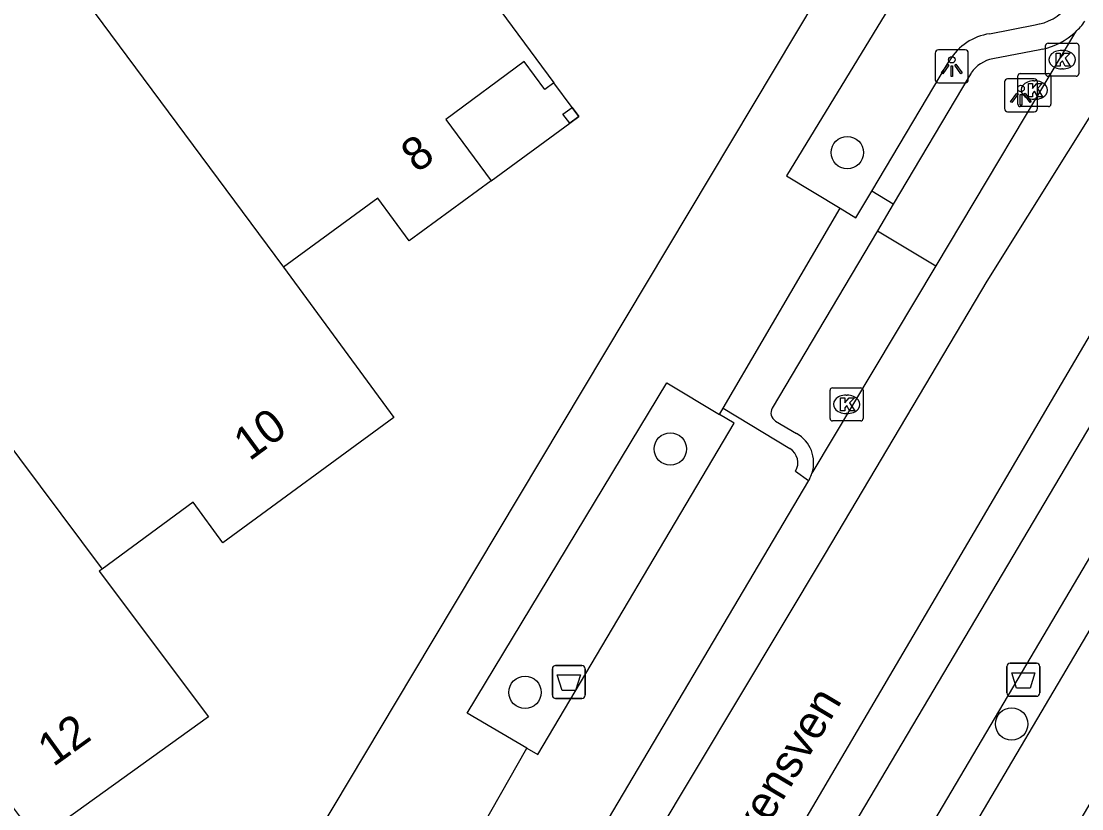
# Model space of a CAD drawing. Extents: x 163427 to 164190, y 380331 to 381641.
# Drawn here: x 163885.29 to 163917.37, y 381035.34 to 381059.16 of the extents above; entities that cross this region are included whole.
import ezdxf

# ---------------------------------------------------------------- set-up
doc = ezdxf.new("R2010")
doc.units = 0
for name, color, linetype in [('IMGEO_Afvalbak', 7, 'Continuous'), ('IMGEO_Boom', 7, 'Continuous'), ('IMGEO_Kolk', 7, 'Continuous'), ('IMGEO_Lichtpunt', 7, 'Continuous'), ('IMGEO_Openbare_ruimte_label', 7, 'Continuous'), ('IMGEO_Pand', 7, 'Continuous'), ('IMGEO_Pand_nummerreeks', 7, 'Continuous'), ('IMGEO_Pand_overbouw', 7, 'Continuous'), ('IMGEO_Rijbaan_lokaal_open', 7, 'Continuous'), ('IMGEO_Voetpad_open', 7, 'Continuous'), ('IMGEO_Waterloop', 7, 'Continuous')]:
    doc.layers.add(name, color=color, linetype=linetype)

msp = doc.modelspace()

# ---------------------------------------------------------------- linework, layer by layer
at = {"layer": 'IMGEO_Afvalbak'}
for p, q in [((163901.352, 381038.773), (163901.352, 381039.573)), ((163901.352, 381039.573), (163901.352, 381038.773)), ((163901.452, 381039.673), (163902.242, 381039.673)), ((163902.242, 381039.673), (163901.452, 381039.673)), ((163902.342, 381039.573), (163902.342, 381038.773)), ((163902.342, 381038.773), (163902.342, 381039.573)), ((163915.102, 381038.84), (163915.102, 381039.64)), ((163915.102, 381039.64), (163915.102, 381038.84)), ((163915.202, 381039.74), (163915.992, 381039.74)), ((163915.992, 381039.74), (163915.202, 381039.74)), ((163916.092, 381039.64), (163916.092, 381038.84)), ((163916.092, 381038.84), (163916.092, 381039.64)), ((163902.242, 381038.673), (163901.452, 381038.673)), ((163901.452, 381038.673), (163902.242, 381038.673)), ((163915.992, 381038.74), (163915.202, 381038.74)), ((163915.202, 381038.74), (163915.992, 381038.74))]:
    msp.add_line(p, q, dxfattribs=at)
for points in [[(163901.495, 381039.387), (163902.199, 381039.387), (163902.05, 381038.917), (163901.644, 381038.917), (163901.495, 381039.387)], [(163915.245, 381039.454), (163915.949, 381039.454), (163915.8, 381038.984), (163915.394, 381038.984), (163915.245, 381039.454)]]:
    msp.add_lwpolyline(points, dxfattribs=at)
for centre, start, end in [((163901.452, 381039.573), 90, 180), ((163901.452, 381039.573), 90, 180), ((163902.242, 381039.573), 0, 90), ((163902.242, 381039.573), 360, 90), ((163915.202, 381039.64), 90, 180), ((163915.202, 381039.64), 90, 180), ((163915.992, 381039.64), 0, 90), ((163915.992, 381039.64), 360, 90), ((163901.452, 381038.773), 180, 270), ((163901.452, 381038.773), 180, 270), ((163902.242, 381038.773), 270, 0), ((163902.242, 381038.773), 270, 0), ((163915.202, 381038.84), 180, 270), ((163915.202, 381038.84), 180, 270), ((163915.992, 381038.84), 270, 0), ((163915.992, 381038.84), 270, 0)]:
    msp.add_arc(centre, 0.1, start, end, dxfattribs=at)
at = {"layer": 'IMGEO_Boom'}
for centre in [(163910.272, 381055.187), (163904.921, 381046.221), (163900.527, 381038.859), (163915.243, 381037.9)]:
    msp.add_circle(centre, 0.489, dxfattribs=at)
at = {"layer": 'IMGEO_Kolk'}
for p, q in [((163916.346, 381058.498), (163917.198, 381058.498)), ((163916.271, 381057.572), (163916.271, 381058.424)), ((163916.759, 381058.278), (163916.784, 381058.278)), ((163917.272, 381058.424), (163917.272, 381057.572)), ((163915.506, 381057.579), (163916.358, 381057.579)), ((163916.782, 381057.718), (163916.757, 381057.718)), ((163915.431, 381056.653), (163915.431, 381057.505)), ((163915.919, 381057.359), (163915.944, 381057.359)), ((163917.198, 381057.498), (163916.346, 381057.498)), ((163916.432, 381057.505), (163916.432, 381056.653)), ((163916.358, 381056.579), (163915.506, 381056.579)), ((163915.942, 381056.799), (163915.917, 381056.799)), ((163909.751, 381047.145), (163909.751, 381047.997)), ((163909.826, 381048.071), (163910.678, 381048.071)), ((163910.752, 381047.997), (163910.752, 381047.145)), ((163910.239, 381047.851), (163910.264, 381047.851)), ((163910.262, 381047.291), (163910.237, 381047.291)), ((163910.678, 381047.071), (163909.826, 381047.071))]:
    msp.add_line(p, q, dxfattribs=at)
for points in [[(163916.346, 381058.498), (163917.198, 381058.498)], [(163916.271, 381057.572), (163916.271, 381058.424)], [(163916.592, 381058.198), (163916.715, 381058.198), (163916.715, 381058.047), (163916.845, 381058.198), (163917.009, 381058.198), (163916.863, 381058.047), (163917.016, 381057.798), (163916.864, 381057.798), (163916.779, 381057.962), (163916.715, 381057.895), (163916.715, 381057.798), (163916.592, 381057.798), (163916.592, 381058.198)], [(163917.272, 381058.424), (163917.272, 381057.572)], [(163915.506, 381057.579), (163916.358, 381057.579)], [(163915.431, 381056.653), (163915.431, 381057.505)], [(163915.752, 381057.279), (163915.875, 381057.279), (163915.875, 381057.128), (163916.005, 381057.279), (163916.169, 381057.279), (163916.023, 381057.128), (163916.176, 381056.879), (163916.024, 381056.879), (163915.939, 381057.043), (163915.875, 381056.976), (163915.875, 381056.879), (163915.752, 381056.879), (163915.752, 381057.279)], [(163917.198, 381057.498), (163916.346, 381057.498)], [(163916.432, 381057.505), (163916.432, 381056.653)], [(163916.358, 381056.579), (163915.506, 381056.579)], [(163909.751, 381047.145), (163909.751, 381047.997)], [(163909.826, 381048.071), (163910.678, 381048.071)], [(163910.752, 381047.997), (163910.752, 381047.145)], [(163910.072, 381047.771), (163910.195, 381047.771), (163910.195, 381047.62), (163910.325, 381047.771), (163910.489, 381047.771), (163910.343, 381047.62), (163910.496, 381047.371), (163910.344, 381047.371), (163910.259, 381047.535), (163910.195, 381047.468), (163910.195, 381047.371), (163910.072, 381047.371), (163910.072, 381047.771)], [(163910.678, 381047.071), (163909.826, 381047.071)]]:
    msp.add_lwpolyline(points, dxfattribs=at)
for centre, start, end in [((163916.348, 381058.422), 91.552, 178.448), ((163916.348, 381058.422), 91.552, 178.448), ((163917.196, 381058.422), 1.552, 88.448), ((163917.196, 381058.422), 1.552, 88.448), ((163915.508, 381057.503), 91.552, 178.448), ((163915.508, 381057.503), 91.552, 178.448), ((163916.348, 381057.574), 181.552, 268.448), ((163916.348, 381057.574), 181.552, 268.448), ((163916.356, 381057.503), 1.552, 88.448), ((163916.356, 381057.503), 1.552, 88.448), ((163917.196, 381057.574), 271.552, 358.448), ((163917.196, 381057.574), 271.552, 358.448), ((163915.508, 381056.655), 181.552, 268.448), ((163915.508, 381056.655), 181.552, 268.448), ((163916.356, 381056.655), 271.552, 358.448), ((163916.356, 381056.655), 271.552, 358.448), ((163909.828, 381047.995), 91.552, 178.448), ((163909.828, 381047.995), 91.552, 178.448), ((163910.676, 381047.995), 1.552, 88.448), ((163910.676, 381047.995), 1.552, 88.448), ((163909.828, 381047.147), 181.552, 268.448), ((163909.828, 381047.147), 181.552, 268.448), ((163910.676, 381047.147), 271.552, 358.448), ((163910.676, 381047.147), 271.552, 358.448)]:
    msp.add_arc(centre, 0.0765, start, end, dxfattribs=at)
for centre, major_axis, ratio, start_param, end_param in [((163916.758, 381057.998), (-0.387, 0.002), 0.722429, 4.712389, 7.853982), ((163916.783, 381057.998), (-0.39, 0.002), 0.717154, 1.570796, 4.712389), ((163915.918, 381057.079), (-0.387, 0.002), 0.722429, 4.712389, 7.853982), ((163915.943, 381057.079), (-0.39, 0.002), 0.717154, 1.570796, 4.712389), ((163910.238, 381047.571), (-0.387, 0.002), 0.722429, 4.712389, 7.853982), ((163910.263, 381047.571), (-0.39, 0.002), 0.717154, 1.570796, 4.712389)]:
    msp.add_ellipse(centre, major_axis=major_axis, ratio=ratio, start_param=start_param, end_param=end_param, dxfattribs=at)
at = {"layer": 'IMGEO_Lichtpunt'}
for p, q in [((163912.935, 381058.199), (163912.935, 381057.392)), ((163912.935, 381058.199), (163912.935, 381057.392)), ((163913.837, 381058.294), (163913.029, 381058.294)), ((163913.837, 381058.294), (163913.029, 381058.294)), ((163913.931, 381057.392), (163913.931, 381058.199)), ((163913.931, 381057.392), (163913.931, 381058.199)), ((163913.029, 381057.298), (163913.837, 381057.298)), ((163913.029, 381057.298), (163913.837, 381057.298)), ((163915.027, 381057.326), (163915.027, 381056.519)), ((163915.027, 381057.326), (163915.027, 381056.519)), ((163915.929, 381057.421), (163915.121, 381057.421)), ((163915.929, 381057.421), (163915.121, 381057.421)), ((163916.023, 381056.519), (163916.023, 381057.326)), ((163916.023, 381056.519), (163916.023, 381057.326)), ((163915.121, 381056.425), (163915.929, 381056.425)), ((163915.121, 381056.425), (163915.929, 381056.425))]:
    msp.add_line(p, q, dxfattribs=at)
for points in [[(163913.309, 381057.863), (163913.348, 381057.835), (163913.16, 381057.573), (163913.122, 381057.6), (163913.309, 381057.863)], [(163913.521, 381057.835), (163913.559, 381057.862), (163913.746, 381057.6), (163913.707, 381057.572), (163913.521, 381057.835)], [(163913.411, 381057.815), (163913.458, 381057.815), (163913.458, 381057.493), (163913.411, 381057.493), (163913.411, 381057.815)], [(163915.401, 381056.99), (163915.44, 381056.962), (163915.252, 381056.7), (163915.214, 381056.727), (163915.401, 381056.99)], [(163915.503, 381056.942), (163915.55, 381056.942), (163915.55, 381056.62), (163915.503, 381056.62), (163915.503, 381056.942)], [(163915.613, 381056.962), (163915.651, 381056.989), (163915.838, 381056.727), (163915.799, 381056.699), (163915.613, 381056.962)]]:
    msp.add_lwpolyline(points, dxfattribs=at)
for centre in [(163913.434, 381057.997), (163915.526, 381057.124)]:
    msp.add_circle(centre, 0.0994, dxfattribs=at)
for centre, start, end in [((163913.029, 381058.199), 90, 180), ((163913.029, 381058.199), 90, 180), ((163913.837, 381058.199), 0, 90), ((163913.837, 381058.199), 0, 90), ((163913.029, 381057.392), 180, 270), ((163913.029, 381057.392), 180, 270), ((163913.837, 381057.392), 270, 0), ((163913.837, 381057.392), 270, 360), ((163915.121, 381057.326), 90, 180), ((163915.121, 381057.326), 90, 180), ((163915.929, 381057.326), 0, 90), ((163915.929, 381057.326), 0, 90), ((163915.121, 381056.519), 180, 270), ((163915.121, 381056.519), 180, 270), ((163915.929, 381056.519), 270, 0), ((163915.929, 381056.519), 270, 360)]:
    msp.add_arc(centre, 0.0946, start, end, dxfattribs=at)
at = {"layer": 'IMGEO_Pand'}
for points in [[(163898.873, 381060.714), (163901.4, 381057.297), (163901.127, 381057.095), (163900.502, 381057.939), (163898.13, 381056.185), (163899.498, 381054.336), (163897.025, 381052.521), (163896.078, 381053.811), (163893.224, 381051.717)], [(163887.001, 381060.106), (163893.224, 381051.717)], [(163901.674, 381056.354), (163901.948, 381056.555), (163902.151, 381056.282), (163901.876, 381056.081), (163901.674, 381056.354)], [(163893.224, 381051.717), (163896.554, 381047.178), (163891.386, 381043.386), (163890.487, 381044.612), (163887.731, 381042.589)], [(163881.446, 381050.999), (163887.731, 381042.589)], [(163887.731, 381042.589), (163887.641, 381042.523), (163890.954, 381038.117), (163885.779, 381034.397), (163884.902, 381035.564), (163882.12, 381033.474)]]:
    msp.add_lwpolyline(points, dxfattribs=at)
at = {"layer": 'IMGEO_Pand_overbouw'}
msp.add_lwpolyline([(163899.498, 381054.336), (163901.876, 381056.081), (163902.151, 381056.282), (163901.948, 381056.555), (163901.4, 381057.297), (163901.127, 381057.095), (163900.502, 381057.939), (163898.13, 381056.185)], close=True, dxfattribs=at)
at = {"layer": 'IMGEO_Rijbaan_lokaal_open'}
for points in [[(163917.18, 381058.843), (163912.947, 381051.757)], [(163870.508, 380933.6), (163871.122, 380934.091), (163872.302, 380935.525), (163873.3, 380937.44), (163877.536, 380958.937), (163886.431, 381000.422), (163887.168, 381003.975), (163887.972, 381006.053), (163891.389, 381012.622), (163909.614, 381043.056), (163914.505, 381051.301), (163918.19, 381057.2), (163919.297, 381058.795)], [(163921.501, 381055.887), (163917.721, 381049.86), (163902.377, 381023.75), (163895.208, 381011.818), (163892.059, 381006.187), (163890.987, 381003.841), (163890.009, 380999.579), (163886.502, 380982.789), (163875.39, 380930.027), (163874.806, 380927.256), (163873.655, 380925.227), (163872.124, 380924.818), (163868.839, 380925.415)], [(163921.638, 381053.716), (163896.78, 381011.751), (163893.797, 381006.701)], [(163912.947, 381051.757), (163909.205, 381045.492)], [(163909.1, 381045.269), (163901.969, 381033.229)], [(163909.125, 381045.311), (163909.1, 381045.269)]]:
    msp.add_lwpolyline(points, dxfattribs=at)
for centre, radius, start, end in [((163915.744, 381060.379), 2.103, 313.0766, 324.6026), ((163908.208, 381045.824), 1.051, 330.7513, 341.5589)]:
    msp.add_arc(centre, radius, start, end, dxfattribs=at)
at = {"layer": 'IMGEO_Voetpad_open'}
for points in [[(163914.985, 381065.235), (163908.438, 381054.481), (163910.058, 381053.502)], [(163911.288, 381063.108), (163897.12, 381039.404), (163884.702, 381018.618)], [(163914.576, 381058.782), (163915.956, 381059.053), (163916.081, 381059.078)], [(163916.166, 381058.312), (163916.098, 381058.299), (163914.671, 381058.025)], [(163911.017, 381054.024), (163913.305, 381057.871), (163913.371, 381057.983)], [(163914.024, 381057.595), (163913.953, 381057.476), (163911.665, 381053.631)], [(163910.058, 381053.502), (163910.535, 381053.213), (163911.017, 381054.024)], [(163911.665, 381053.631), (163911.017, 381054.024)], [(163906.519, 381047.452), (163910.058, 381053.502)], [(163911.665, 381053.631), (163911.184, 381052.82)], [(163911.184, 381052.82), (163908.003, 381047.46)], [(163911.184, 381052.82), (163912.947, 381051.757)], [(163899.372, 381012.075), (163923.099, 381052.238)], [(163900.583, 381037.172), (163898.771, 381038.233), (163904.815, 381048.22), (163906.411, 381047.266)], [(163906.411, 381047.266), (163906.519, 381047.452)], [(163906.519, 381047.452), (163908.536, 381046.232)], [(163900.583, 381037.172), (163900.915, 381036.978), (163906.851, 381047.003), (163906.411, 381047.266)], [(163908.102, 381047.065), (163908.738, 381046.687)], [(163908.707, 381045.546), (163909.1, 381045.269)], [(163898.984, 381034.371), (163900.583, 381037.172)]]:
    msp.add_lwpolyline(points, dxfattribs=at)
for centre, radius, start, end in [((163915.771, 381060.523), 1.478, 282.115, 327.918), ((163915.706, 381060.425), 2.162, 282.2907, 312.9885), ((163914.833, 381057.086), 1.715, 98.6227, 148.4716), ((163914.846, 381057.06), 0.981, 100.2817, 146.9348), ((163908.258, 381047.314), 0.294, 150.1498, 237.991), ((163908.249, 381045.807), 1.007, 341.7661, 60.9246), ((163908.275, 381045.803), 0.503, 329.3269, 58.667)]:
    msp.add_arc(centre, radius, start, end, dxfattribs=at)
at = {"layer": 'IMGEO_Waterloop'}
msp.add_lwpolyline([(163914.489, 381030.169), (163913.232, 381030.888), (163912.158, 381031.502), (163919.265, 381043.547), (163921.494, 381042.135), (163914.489, 381030.169)], dxfattribs=at)

# ---------------------------------------------------------------- texts
at = {"layer": 'IMGEO_Openbare_ruimte_label'}
msp.add_text('Bunderkensven', height=1, rotation=59.2525, dxfattribs=at).set_placement((163905.379, 381030.623))
at = {"layer": 'IMGEO_Pand_nummerreeks'}
for s, rotation, p in [('8', 36.274, (163897.255, 381054.551)), ('10', 36.2682, (163892.192, 381045.838)), ('12', 35.7125, (163886.257, 381036.588))]:
    msp.add_text(s, height=1, rotation=rotation, dxfattribs=at).set_placement(p)

doc.saveas('drawing.dxf')
